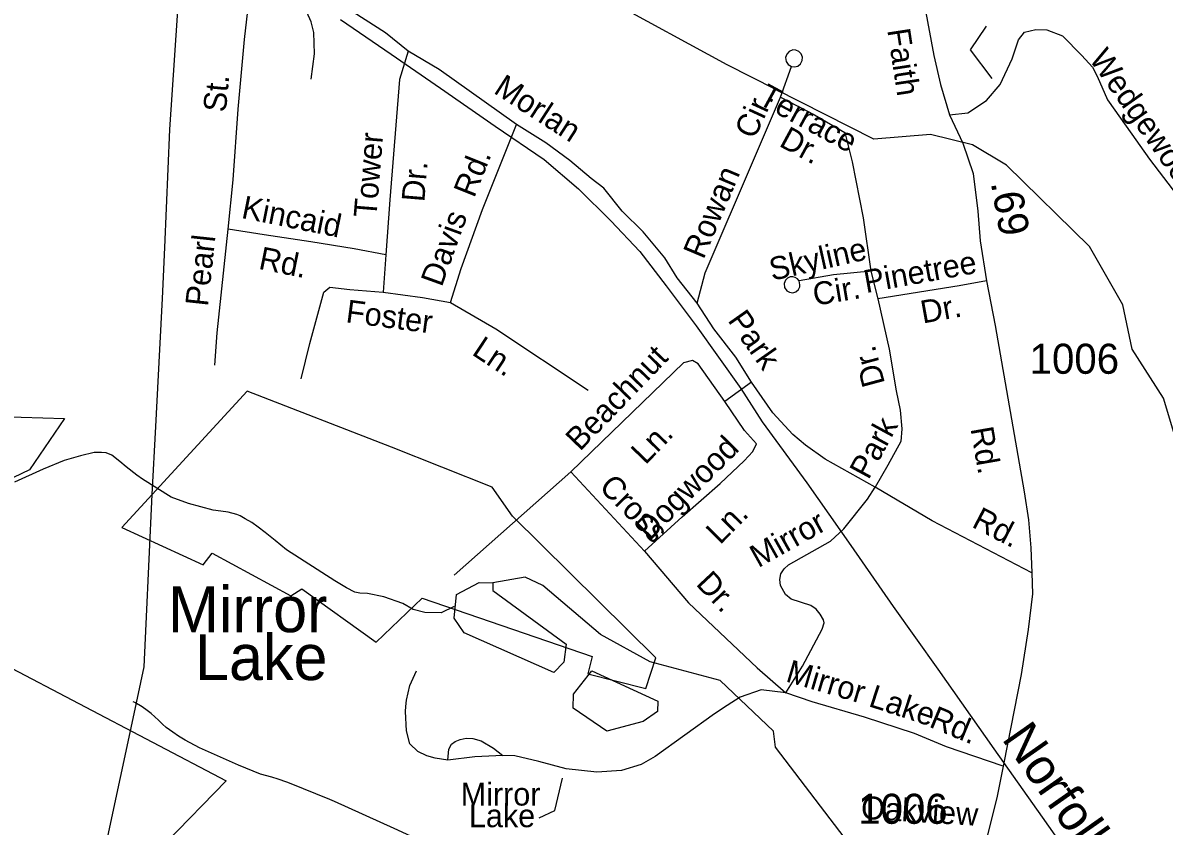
# Model space of a CAD drawing. Extents: x 1473865 to 1648260, y 639067 to 773536.
# Drawn here: x 1563260 to 1568004, y 687941 to 691281 of the extents above; entities that cross this region are included whole.
import ezdxf

# ---------------------------------------------------------------- set-up
doc = ezdxf.new("R2010")
doc.units = 0
for name, color, linetype in [('Exist Boundary Political City Limit New', 7, 'Continuous'), ('Exist Hydrographic Lake Shore', 7, 'Continuous'), ('Exist Hydrographic Lake Shore Label', 7, 'Continuous'), ('Exist Hydrographic Misc Water Feature', 7, 'Continuous'), ('Exist Railroad Mainline', 7, 'Continuous'), ('Exist Railroad Mainline Label', 7, 'Continuous'), ('Exist Road Non-System Type 51', 7, 'Continuous'), ('Exist Road Non-System Type 51 Label', 7, 'Continuous'), ('Exist Road Secondary Mileage Hundredths English Label', 7, 'Continuous'), ('Exist Road Secondary Type 51 Attributed', 7, 'Continuous'), ('Exist Road Secondary Type 51 Label', 7, 'Continuous'), ('Exist Road Secondary Type 51 Number Label', 7, 'Continuous'), ('Exist Utilities Electrical Transmission Line', 7, 'Continuous'), ('Map Preparation Boundary City Limit Buffer Line', 7, 'Continuous')]:
    doc.layers.add(name, color=color, linetype=linetype)

msp = doc.modelspace()

# ---------------------------------------------------------------- linework, layer by layer
at = {"layer": 'Exist Boundary Political City Limit New'}
for points in [[(1564191.4, 689748.8), (1563671.4, 689183.2), (1564009.5, 689028.1), (1564046.8, 689075.9), (1564372.9, 688899), (1564419, 688927), (1564728.5, 688706.1), (1564919.6, 688888.2), (1565625.8, 688646.6), (1565607.8, 688574.1), (1565849.1, 688513.8), (1565891.4, 688640.6), (1565294.4, 689229.9), (1565211.1, 689350.6), (1564791.5, 689516.9), (1564191.4, 689748.8)], [(1563160.6, 689643.9), (1563432.4, 689636.4), (1563287.1, 689422.7), (1562985.4, 689277.7)], [(1563186.8, 688612.3), (1564104.1, 688129.4), (1563603.6, 687613.6)]]:
    msp.add_lwpolyline(points, dxfattribs=at)
at = {"layer": 'Exist Hydrographic Lake Shore'}
for points in [[(1565213.7, 688953.1), (1565212.7, 688920.3), (1565518.7, 688697.4), (1565508.8, 688622.1), (1565466.7, 688580.3), (1565093.8, 688745.3), (1565052.7, 688805.3), (1565062.7, 688903.5), (1565155.8, 688954.2), (1565213.7, 688953.1)], [(1565687.7, 688336.2), (1565547.7, 688430.9), (1565548.8, 688490), (1565624.7, 688586.9), (1565898.7, 688460), (1565897.8, 688417.3), (1565838.7, 688375.8), (1565687.7, 688336.2)]]:
    msp.add_lwpolyline(points, dxfattribs=at)
at = {"layer": 'Exist Hydrographic Misc Water Feature'}
for points in [[(1568056.8, 689535.7), (1568000.8, 689720.6), (1567870.8, 689923.5), (1567831.8, 690108.1), (1567692.8, 690350.5), (1567347.8, 690689), (1567207.7, 690773.9), (1567032.7, 690816.8), (1566796.6, 690797.3), (1566186.8, 691106.4), (1565698.8, 691372.2), (1565502.7, 691642.1), (1565378.8, 691749.6), (1565213.8, 691838.3), (1564909.8, 692123.4), (1564718.8, 692176.6), (1564545.8, 692347.4), (1564429.8, 692415.5), (1564282.8, 692598.9), (1564266.8, 692658.4)], [(1565052.5, 688854.5), (1564997.8, 688827.7), (1564930.1, 688829.1), (1564882.5, 688842.4), (1564839, 688867), (1564759.5, 688894.1), (1564692, 688908.6), (1564660, 688909.2), (1564640, 688913.7), (1564604.4, 688932.5), (1564556.8, 688961.4), (1564355.3, 689089.4), (1564308.4, 689128), (1564267.1, 689161.7), (1564237.6, 689184.5), (1564211.9, 689203), (1564184.4, 689219.2), (1564162.6, 689231.1), (1564148.8, 689236.3), (1564112.9, 689246.1), (1564083, 689249.9), (1564051.1, 689254.7), (1563947.6, 689283), (1563876.2, 689308.3), (1563757.6, 689382.9), (1563734, 689399.8), (1563688.7, 689434.3), (1563663.3, 689457), (1563629.8, 689483.9), (1563606, 689493.5), (1563585.9, 689494.7), (1563556, 689494.4), (1563499.7, 689480.8), (1563431.2, 689461.7), (1563343.9, 689425.7), (1563225, 689370.6)], [(1567815.7, 687298.6), (1567488.8, 687177.2), (1567288.7, 687181.3), (1567164.7, 687216.6), (1567007.7, 687351.1), (1566820.7, 687702.8), (1566387.7, 688269.5), (1566379.7, 688335.3), (1566157.8, 688546.6), (1565867.7, 688624.7), (1565660.7, 688737.2), (1565421.7, 688942.2), (1565347.7, 688976.6), (1565213.7, 688953.1)], [(1564991, 687823.4), (1564909.7, 687876.8), (1564872, 687899.7), (1564802.7, 687931.4), (1564555.1, 688043.1), (1564535.1, 688051.8), (1564368.5, 688119.1), (1564356.7, 688123.5), (1564320.8, 688135.7), (1564295.1, 688144.4), (1564247.4, 688157.7), (1564156.1, 688194), (1563993.6, 688267), (1563934.3, 688298.6), (1563906.5, 688314.7), (1563882.8, 688331.6), (1563855.3, 688351.8), (1563839.7, 688364.5), (1563824, 688381.2), (1563792.5, 688409.8), (1563776.8, 688422.4), (1563755.2, 688436.8), (1563725.5, 688455.4), (1563717.6, 688457.2)]]:
    msp.add_lwpolyline(points, dxfattribs=at)
at = {"layer": 'Exist Railroad Mainline'}
msp.add_lwpolyline([(1564579.6, 691295.2), (1564790.2, 691151), (1564995, 691009), (1565223.5, 690850.7), (1565426.4, 690712.8), (1565569.2, 690591.2), (1565704, 690458), (1565824.9, 690330.7), (1565933.4, 690187.7), (1566057.9, 690020.5), (1566244.6, 689760.8), (1566332.4, 689621.7), (1566518, 689367.9), (1566701.6, 689108), (1566877.3, 688854.1), (1567063, 688594.3), (1567295.8, 688262), (1567497.1, 687978), (1567690.6, 687702.1)], dxfattribs=at)
at = {"layer": 'Exist Road Non-System Type 51'}
for p, q in [((1566409.3, 690972.2), (1566455.2, 691099.7)), ((1564768.5, 690316.9), (1564756.9, 690160.8)), ((1566784.4, 690248), (1566814.2, 690133.5)), ((1566287.9, 689787.1), (1566177, 689706.3)), ((1565537.6, 689414.1), (1565052.6, 688984.6)), ((1565537.6, 689414.1), (1565843.1, 689084.1))]:
    msp.add_line(p, q, dxfattribs=at)
for points in [[(1564861.2, 691162.8), (1564766.5, 691238.6), (1564598.5, 691347.8), (1564470.3, 691440.3), (1564233.1, 691594.9)], [(1564113.1, 690423.6), (1564133.3, 690627.5), (1564154.2, 690921.2), (1564181.1, 691211), (1564203, 691404.8), (1564210, 691500.7)], [(1564457.5, 691046.1), (1564472.4, 691152.1), (1564469.4, 691240.2), (1564457.9, 691284.2), (1564440.3, 691324.4), (1564320.9, 691407.7), (1564210, 691500.7)], [(1567111.4, 690897.6), (1567187.2, 690906.3), (1567265.8, 690957.5), (1567322.4, 691025), (1567371.6, 691130.5), (1567398.2, 691210.4), (1567422.7, 691242.1), (1567470.7, 691253.5), (1567516.7, 691251), (1567580.6, 691226.5), (1567661.8, 691145.6), (1567705.3, 691097.1), (1567724.9, 691058.9), (1567768.2, 690960.1), (1567845.8, 690850.9), (1567943.3, 690714.4), (1568059.2, 690562.1), (1568136.9, 690432.5), (1568221.9, 690325.7)], [(1564861.2, 691162.8), (1564825.6, 691044.5), (1564784.7, 690544.7), (1564768.5, 690316.9)], [(1565311.7, 690858), (1564989.8, 691086.2), (1564861.2, 691162.8)], [(1566455.2, 691099.7), (1566467.4, 691097.6), (1566481, 691101.1), (1566492, 691109.9), (1566499.5, 691124.6), (1566500, 691138.2), (1566494.5, 691152.5), (1566485.1, 691161.9), (1566473.2, 691167.3), (1566460.2, 691167.8), (1566444.8, 691161.9), (1566434.6, 691150.9), (1566430.1, 691136.8), (1566432.4, 691119.3), (1566441.3, 691107.1), (1566455.2, 691099.7)], [(1566062, 690115.4), (1566096.5, 690241.8), (1566300.2, 690719.8), (1566409.3, 690972.2)], [(1566409.3, 690972.2), (1566549.7, 690897.6), (1566676, 690824.2), (1566707.5, 690702.8), (1566752.8, 690470.7), (1566784.4, 690248)], [(1565036.6, 690118), (1565081.9, 690259.7), (1565170.5, 690504.8), (1565311.7, 690858)], [(1566062, 690115.4), (1565979.9, 690221.1), (1565927.6, 690304), (1565837.5, 690411.9), (1565751, 690497.5), (1565674.9, 690593.1), (1565621.5, 690634), (1565533, 690707.8), (1565434.2, 690781.6), (1565311.7, 690858)], [(1564057.5, 689858), (1564067, 689991.9), (1564113.1, 690423.6)], [(1564768.5, 690316.9), (1564636.4, 690341), (1564456.6, 690370.8), (1564262.9, 690399.9), (1564113.1, 690423.6)], [(1566784.4, 690248), (1566629.9, 690233), (1566486, 690207.6)], [(1566489.7, 690190.9), (1566486, 690207.6), (1566479.4, 690216.2), (1566470.1, 690222.4), (1566460.8, 690224.9), (1566448.9, 690224.2), (1566437.6, 690218.6), (1566430.3, 690211.4), (1566424, 690197.7), (1566425.6, 690180.8), (1566435.6, 690166.8), (1566446.6, 690160.4), (1566460.8, 690158.7), (1566472.5, 690162.3), (1566483.1, 690171.9), (1566488.9, 690182.8), (1566489.7, 690190.9)], [(1567265.2, 690208.8), (1567151.2, 690186.9), (1566814.2, 690133.5)], [(1564417.1, 689800.3), (1564452.7, 689946.9), (1564510.9, 690160.4), (1564535.1, 690182.3), (1564618.9, 690172.2), (1564756.9, 690160.8)], [(1564756.9, 690160.8), (1564920.8, 690139.3), (1565036.6, 690118)], [(1565036.6, 690118), (1565225.5, 690008.1), (1565609.1, 689754.2)], [(1566287.9, 689787.1), (1566223.8, 689890.3), (1566132.1, 690008.2), (1566062, 690115.4)], [(1566814.2, 690133.5), (1566860.2, 689923.5), (1566889.3, 689751.2), (1566906.3, 689671.1), (1566913.6, 689592.4), (1566908.7, 689539.6), (1566855.7, 689442.3), (1566802.1, 689350.9)], [(1566177, 689706.3), (1566066.2, 689862.5), (1566042.5, 689876.8), (1566005.5, 689867.9), (1565537.6, 689414.1)], [(1566802.1, 689350.9), (1566594, 689467.2), (1566513.1, 689524.6), (1566460, 689569.7), (1566377.6, 689659.2), (1566287.9, 689787.1)], [(1565843.1, 689084.1), (1566000.7, 689227.3), (1566158.3, 689365.6), (1566257.7, 689460.2), (1566294.1, 689499), (1566308.6, 689530.6), (1566259.8, 689585.4), (1566177, 689706.3)], [(1566431.1, 688495.4), (1566500.2, 688606.6), (1566581.7, 688759.9), (1566590, 688785.9), (1566587.3, 688799.4), (1566574.3, 688822), (1566557.2, 688843.4), (1566534.7, 688858.5), (1566453, 688885.3), (1566429.1, 688903.6), (1566409.5, 688941.6), (1566406.8, 688967.1), (1566410.1, 688989.6), (1566423.9, 689010.4), (1566442.4, 689027.4), (1566617.3, 689125.7), (1566672, 689177.1), (1566770.5, 689299.9), (1566802.1, 689350.9)], [(1567453.7, 688994.6), (1567039.4, 689210.4), (1566802.1, 689350.9)], [(1565843.1, 689084.1), (1566027.2, 688869.4), (1566312.1, 688598.6), (1566431.1, 688495.4)], [(1565025.7, 688215.6), (1564973.9, 688224.1), (1564938.9, 688233.6), (1564902, 688251), (1564868.4, 688283.2), (1564854.9, 688337.3), (1564849.7, 688417.5), (1564851.7, 688439), (1564854.1, 688465.4), (1564868.7, 688525.4), (1564895.4, 688587.1)], [(1567334.3, 688190.6), (1567099.1, 688270.6), (1566965.7, 688325.9), (1566758.2, 688394.1), (1566540.8, 688458.3), (1566431.1, 688495.4), (1566329.1, 688508.4), (1566240.8, 688477.4), (1566187, 688442.5)], [(1566187, 688442.5), (1566134.2, 688408.3), (1565888.3, 688230.8), (1565830, 688197.4), (1565747.6, 688172.2), (1565645.4, 688165.3), (1565517.6, 688178.7), (1565403.8, 688209.8), (1565304, 688232.8), (1565254.1, 688235.2)], [(1565025.7, 688215.6), (1565030.3, 688261.6), (1565041.7, 688281.3), (1565056.5, 688293.3), (1565078.1, 688301.8), (1565102.6, 688306.9), (1565130.4, 688305.8), (1565164.6, 688296.3), (1565216.2, 688265.6), (1565254.1, 688235.2)], [(1565254.1, 688235.2), (1565137.9, 688228.6), (1565025.7, 688215.6)]]:
    msp.add_lwpolyline(points, dxfattribs=at)
at = {"layer": 'Exist Road Non-System Type 51 Label'}
for points in [[(1567263.5, 691267.4), (1567197.3, 691168.1), (1567287.2, 691049.8)], [(1565405.7, 687975), (1565470.7, 688006.6), (1565503.3, 688141.2)]]:
    msp.add_lwpolyline(points, dxfattribs=at)
at = {"layer": 'Exist Road Secondary Type 51 Attributed'}
for points in [[(1566962, 691777.3), (1566982.4, 691488.3), (1567045.9, 691145.1), (1567073.7, 691024.4), (1567111.4, 690897.6), (1567167.5, 690780), (1567209.5, 690653.8), (1567229.3, 690497.9), (1567239.5, 690375), (1567265.2, 690208.8), (1567300.9, 690021.8), (1567421.8, 689331.2), (1567439.7, 689215), (1567449.6, 689098.7), (1567453.7, 688994.6), (1567455.9, 688906.5), (1567439.1, 688758.7), (1567409.5, 688571.3), (1567337, 688203.9)], [(1567337, 688203.9), (1567307.9, 688059.1), (1567266.7, 687893.8), (1567195.7, 687531.1), (1567123.3, 687184.3), (1567084.4, 687033.1), (1567047.2, 686865.7), (1567024.5, 686722.1), (1566946.2, 686501.6), (1566904.7, 686416.2), (1566855, 686327.1)]]:
    msp.add_lwpolyline(points, dxfattribs=at)
at = {"layer": 'Exist Utilities Electrical Transmission Line'}
msp.add_lwpolyline([(1563545, 685679.1), (1563551.4, 686246.2), (1563569.2, 687056.3), (1563571.6, 687492.3), (1563578.9, 687714.2), (1563613.4, 687897.8), (1563718.8, 688388.3), (1563764, 688603.7), (1563772.6, 688781.6), (1563796.5, 689319.4), (1563812.6, 689603.2), (1563829.3, 689923.1), (1563840.4, 690134.9), (1563849.5, 690346.9), (1563870.6, 690836.7), (1563911.7, 691456.3), (1563925.2, 691698.2), (1563935.3, 691852.1), (1563925.9, 691882.1)], dxfattribs=at)
at = {"layer": 'Map Preparation Boundary City Limit Buffer Line'}
for points in [[(1564191.4, 689748.8), (1563671.4, 689183.2), (1564009.5, 689028.1), (1564046.8, 689075.9), (1564372.9, 688899), (1564419, 688927), (1564728.5, 688706.1), (1564919.6, 688888.2), (1565625.8, 688646.6), (1565607.8, 688574.1), (1565849.1, 688513.8), (1565891.4, 688640.6), (1565294.4, 689229.9), (1565211.1, 689350.6), (1564791.5, 689516.9), (1564191.4, 689748.8)], [(1563160.6, 689643.9), (1563432.4, 689636.4), (1563287.1, 689422.7), (1562985.4, 689277.7)], [(1563186.8, 688612.3), (1564104.1, 688129.4), (1563603.6, 687613.6)]]:
    msp.add_lwpolyline(points, dxfattribs=at)

# ---------------------------------------------------------------- texts
at = {"layer": 'Exist Hydrographic Lake Shore Label'}
for s, p in [('Mirror', (1563862.8, 688747.5)), ('Lake', (1563975.2, 688548.3))]:
    msp.add_text(s, height=190, dxfattribs=at).set_placement(p)
at = {"layer": 'Exist Railroad Mainline Label'}
msp.add_text('Norfolk', height=150, rotation=305.0512, dxfattribs=at).set_placement((1567325.9, 688304.1))
at = {"layer": 'Exist Road Non-System Type 51 Label'}
for s, rotation, p in [('Wedgewood', 305.1686, (1567688.7, 691130.4)), ('St.', 84.7021, (1564103.5, 690906.8)), ('Morlan', 327.1483, (1565212.1, 690991.5)), ('Terrace', 331.4174, (1566310.4, 690947.2)), ('Cir.', 65.264, (1566300.5, 690792.8)), ('Tower', 85.3191, (1564729.1, 690468.4)), ('Dr.', 331.4174, (1566398.8, 690770.6)), ('Rd.', 68.2045, (1565135.4, 690549.8)), ('Dr.', 85.3191, (1564928.5, 690533.9)), ('Rowan', 67.0666, (1566088.8, 690294)), ('Kincaid', 348.6119, (1564164.3, 690470)), ('Davis', 70.129, (1565000.6, 690179.5)), ('Pearl', 83.8976, (1564029, 690099.4)), ('Rd.', 348.6119, (1564236, 690258.2)), ('Skyline', 12.6591, (1566374, 690208.1)), ('Pinetree', 10.2746, (1566764.5, 690157.1)), ('Cir.', 9.4795, (1566551.7, 690104.2)), ('Foster', 352.5166, (1564599, 690036.1)), ('Dr.', 10.2746, (1567000.5, 690030.4)), ('Park', 305.1017, (1566186.9, 690043.7)), ('Ln.', 326.5058, (1565121.9, 689903.7)), ('Beachnut', 46.1248, (1565575.3, 689496.7)), ('Dr.', 105.0785, (1566844, 689781.9)), ('Park', 61.4441, (1566774.6, 689377.9)), ('Ln.', 46.1248, (1565847.5, 689440.1)), ('Dogwood', 45.3266, (1565865, 689124.5)), ('Cross', 314.7769, (1565650.5, 689346.5)), ('Ln.', 45.3266, (1566157.5, 689108.3)), ('Rd.', 332.474, (1567199.8, 689187.1)), ('Mirror', 29.3448, (1566316.7, 689013.2)), ('Dr.', 313.1893, (1566053.6, 688945.9)), ('Mirror', 343.5428, (1566426.6, 688543.6)), ('Lake', 341.8002, (1566770.8, 688441)), ('Rd.', 337.4679, (1567022.5, 688355.4)), ('Oakview', 356.5151, (1566741.4, 687972))]:
    msp.add_text(s, height=95, rotation=rotation, dxfattribs=at).set_placement(p)
for s, p in [('Mirror', (1565079.5, 688026.6)), ('Lake', (1565113.7, 687936.7))]:
    msp.add_text(s, height=95, dxfattribs=at).set_placement(p)
at = {"layer": 'Exist Road Secondary Mileage Hundredths English Label'}
msp.add_text('.69', height=125, rotation=279.93, dxfattribs=at).set_placement((1567282.8, 690615.9))
at = {"layer": 'Exist Road Secondary Type 51 Label'}
for s, rotation, p in [('Faith', 278.6808, (1566852.5, 691251.1)), ('Rd.', 279.93, (1567198.3, 689593.9))]:
    msp.add_text(s, height=95, rotation=rotation, dxfattribs=at).set_placement(p)
at = {"layer": 'Exist Road Secondary Type 51 Number Label'}
for p in [(1567444.5, 689821.7), (1566732, 687950.7)]:
    msp.add_text('1006', height=125, dxfattribs=at).set_placement(p)

doc.saveas('drawing.dxf')
